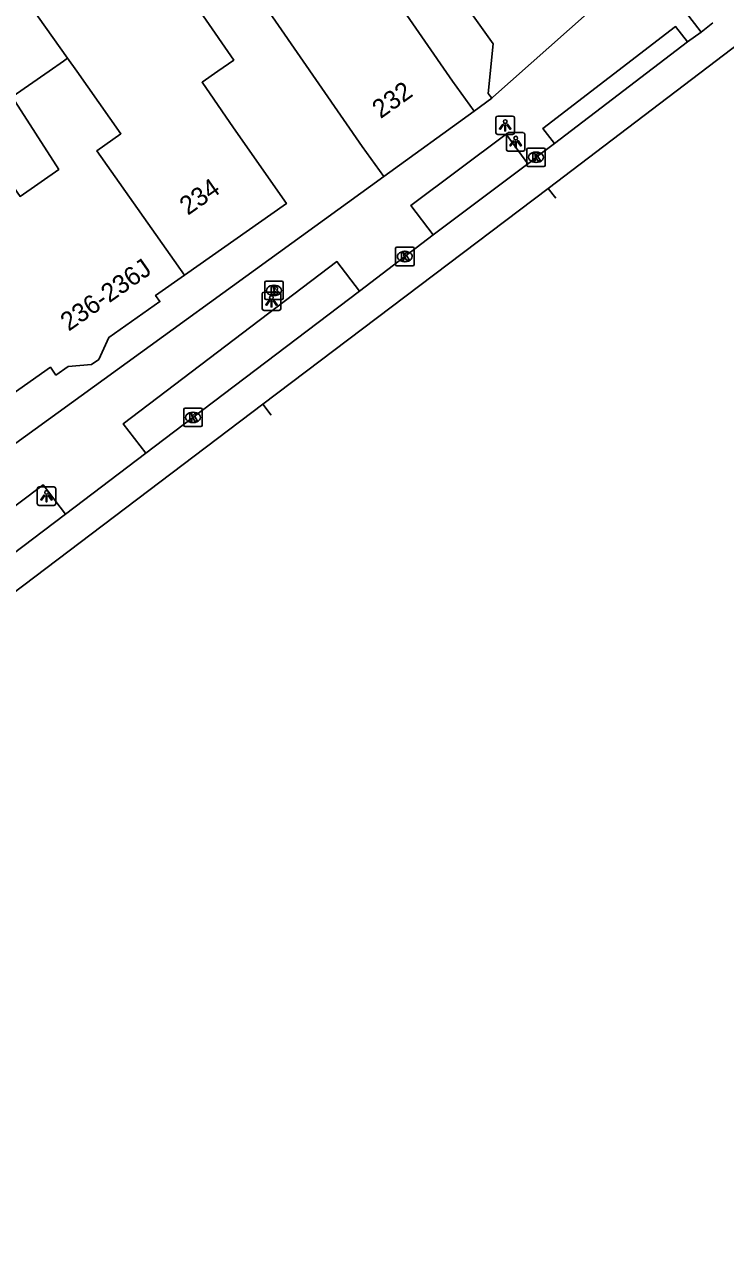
# Model space of a CAD drawing. Extents: x 159265 to 160143, y 383413 to 384319.
# Drawn here: x 159477.4 to 159515.3, y 383435.6 to 383502.5 of the extents above; entities that cross this region are included whole.
import ezdxf

# ---------------------------------------------------------------- set-up
doc = ezdxf.new("R2010")
doc.units = 0
for name, color, linetype in [('IMGEO_Brandkraan', 7, 'Continuous'), ('IMGEO_Kolk', 7, 'Continuous'), ('IMGEO_Lichtpunt', 7, 'Continuous'), ('IMGEO_Muur', 7, 'Continuous'), ('IMGEO_Pand', 7, 'Continuous'), ('IMGEO_Pand_nummerreeks', 7, 'Continuous'), ('IMGEO_Rijbaan_lokaal_gesloten', 7, 'Continuous'), ('IMGEO_Rijbaan_lokaal_open', 7, 'Continuous'), ('IMGEO_Rijbaan_regionaal_open', 7, 'Continuous'), ('IMGEO_Voetpad_gesloten', 7, 'Continuous'), ('IMGEO_Voetpad_open', 7, 'Continuous')]:
    doc.layers.add(name, color=color, linetype=linetype)

msp = doc.modelspace()

# ---------------------------------------------------------------- linework, layer by layer
at = {"layer": 'IMGEO_Brandkraan'}
for p, q in [((159490.375, 383487.723), (159490.375, 383488.575)), ((159490.45, 383488.649), (159491.302, 383488.649)), ((159490.863, 383488.429), (159490.888, 383488.429)), ((159491.376, 383488.575), (159491.376, 383487.723)), ((159491.302, 383487.649), (159490.45, 383487.649)), ((159490.886, 383487.869), (159490.861, 383487.869))]:
    msp.add_line(p, q, dxfattribs=at)
for points in [[(159490.375, 383487.723), (159490.375, 383488.575)], [(159490.45, 383488.649), (159491.302, 383488.649)], [(159490.723, 383488.349), (159490.723, 383487.949), (159490.936, 383487.949)], [(159490.954, 383488.349), (159490.723, 383488.349)], [(159490.902, 383488.268), (159490.848, 383488.268), (159490.848, 383488.192)], [(159490.848, 383488.192), (159490.901, 383488.192)], [(159491.376, 383488.575), (159491.376, 383487.723)], [(159491.302, 383487.649), (159490.45, 383487.649)], [(159490.91, 383488.116), (159490.848, 383488.116), (159490.848, 383488.035)], [(159490.848, 383488.035), (159490.91, 383488.035)]]:
    msp.add_lwpolyline(points, dxfattribs=at)
for centre, radius, start, end in [((159490.452, 383488.573), 0.0765, 91.55205, 178.44795), ((159490.452, 383488.573), 0.0765, 91.55205, 178.44795), ((159490.903, 383488.23), 0.0379, 267.82845, 90.93552), ((159490.958, 383488.204), 0.145, 59.4692, 91.53667), ((159490.983, 383488.251), 0.0922, 285.51372, 58.15012), ((159490.988, 383488.059), 0.105, 301.31148, 78.98903), ((159491.3, 383488.573), 0.0765, 1.55205, 88.44795), ((159491.3, 383488.573), 0.0765, 1.55205, 88.44795), ((159490.452, 383487.725), 0.0765, 181.55205, 268.44795), ((159490.452, 383487.725), 0.0765, 181.55205, 268.44795), ((159490.911, 383488.075), 0.0404, 269.87594, 90.50774), ((159490.942, 383488.2), 0.251, 268.66757, 293.53466), ((159491.3, 383487.725), 0.0765, 271.55205, 358.44795), ((159491.3, 383487.725), 0.0765, 271.55205, 358.44795)]:
    msp.add_arc(centre, radius, start, end, dxfattribs=at)
for centre, major_axis, ratio, start_param, end_param in [((159490.862, 383488.149), (-0.387, 0.002), 0.722429, 4.712389, 7.853982), ((159490.887, 383488.149), (-0.39, 0.002), 0.717154, 1.570796, 4.712389)]:
    msp.add_ellipse(centre, major_axis=major_axis, ratio=ratio, start_param=start_param, end_param=end_param, dxfattribs=at)
at = {"layer": 'IMGEO_Kolk'}
for p, q in [((159504.551, 383494.921), (159504.551, 383495.773)), ((159504.626, 383495.847), (159505.478, 383495.847)), ((159505.039, 383495.627), (159505.064, 383495.627)), ((159505.552, 383495.773), (159505.552, 383494.921)), ((159505.478, 383494.847), (159504.626, 383494.847)), ((159505.062, 383495.067), (159505.037, 383495.067)), ((159497.454, 383489.556), (159497.454, 383490.408)), ((159497.529, 383490.482), (159498.381, 383490.482)), ((159497.942, 383490.262), (159497.967, 383490.262)), ((159498.455, 383490.408), (159498.455, 383489.556)), ((159498.381, 383489.482), (159497.529, 383489.482)), ((159497.965, 383489.702), (159497.94, 383489.702)), ((159485.998, 383480.858), (159485.998, 383481.71)), ((159486.073, 383481.784), (159486.925, 383481.784)), ((159486.486, 383481.564), (159486.511, 383481.564)), ((159486.999, 383481.71), (159486.999, 383480.858)), ((159486.925, 383480.784), (159486.073, 383480.784)), ((159486.509, 383481.004), (159486.484, 383481.004))]:
    msp.add_line(p, q, dxfattribs=at)
for points in [[(159504.551, 383494.921), (159504.551, 383495.773)], [(159504.626, 383495.847), (159505.478, 383495.847)], [(159504.872, 383495.547), (159504.995, 383495.547), (159504.995, 383495.396), (159505.125, 383495.547), (159505.289, 383495.547), (159505.143, 383495.396), (159505.296, 383495.147), (159505.144, 383495.147), (159505.059, 383495.311), (159504.995, 383495.244), (159504.995, 383495.147), (159504.872, 383495.147), (159504.872, 383495.547)], [(159505.552, 383495.773), (159505.552, 383494.921)], [(159505.478, 383494.847), (159504.626, 383494.847)], [(159497.454, 383489.556), (159497.454, 383490.408)], [(159497.529, 383490.482), (159498.381, 383490.482)], [(159497.775, 383490.182), (159497.898, 383490.182), (159497.898, 383490.031), (159498.028, 383490.182), (159498.192, 383490.182), (159498.046, 383490.031), (159498.199, 383489.782), (159498.047, 383489.782), (159497.962, 383489.946), (159497.898, 383489.879), (159497.898, 383489.782), (159497.775, 383489.782), (159497.775, 383490.182)], [(159498.455, 383490.408), (159498.455, 383489.556)], [(159498.381, 383489.482), (159497.529, 383489.482)], [(159485.998, 383480.858), (159485.998, 383481.71)], [(159486.073, 383481.784), (159486.925, 383481.784)], [(159486.319, 383481.484), (159486.442, 383481.484), (159486.442, 383481.333), (159486.572, 383481.484), (159486.736, 383481.484), (159486.59, 383481.333), (159486.743, 383481.084), (159486.591, 383481.084), (159486.506, 383481.248), (159486.442, 383481.181), (159486.442, 383481.084), (159486.319, 383481.084), (159486.319, 383481.484)], [(159486.999, 383481.71), (159486.999, 383480.858)], [(159486.925, 383480.784), (159486.073, 383480.784)]]:
    msp.add_lwpolyline(points, dxfattribs=at)
for centre, start, end in [((159504.628, 383495.771), 91.55205, 178.44795), ((159504.628, 383495.771), 91.55205, 178.44795), ((159505.476, 383495.771), 1.55205, 88.44795), ((159505.476, 383495.771), 1.55205, 88.44795), ((159504.628, 383494.923), 181.55205, 268.44795), ((159504.628, 383494.923), 181.55205, 268.44795), ((159505.476, 383494.923), 271.55205, 358.44795), ((159505.476, 383494.923), 271.55205, 358.44795), ((159497.531, 383490.406), 91.55205, 178.44795), ((159497.531, 383490.406), 91.55205, 178.44795), ((159498.379, 383490.406), 1.55205, 88.44795), ((159498.379, 383490.406), 1.55205, 88.44795), ((159497.531, 383489.558), 181.55205, 268.44795), ((159497.531, 383489.558), 181.55205, 268.44795), ((159498.379, 383489.558), 271.55205, 358.44795), ((159498.379, 383489.558), 271.55205, 358.44795), ((159486.075, 383481.708), 91.55205, 178.44795), ((159486.075, 383481.708), 91.55205, 178.44795), ((159486.923, 383481.708), 1.55205, 88.44795), ((159486.923, 383481.708), 1.55205, 88.44795), ((159486.075, 383480.86), 181.55205, 268.44795), ((159486.075, 383480.86), 181.55205, 268.44795), ((159486.923, 383480.86), 271.55205, 358.44795), ((159486.923, 383480.86), 271.55205, 358.44795)]:
    msp.add_arc(centre, 0.0765, start, end, dxfattribs=at)
for centre, major_axis, ratio, start_param, end_param in [((159505.038, 383495.347), (-0.387, 0.002), 0.722429, 4.712389, 7.853982), ((159505.063, 383495.347), (-0.39, 0.002), 0.717154, 1.570796, 4.712389), ((159497.941, 383489.982), (-0.387, 0.002), 0.722429, 4.712389, 7.853982), ((159497.966, 383489.982), (-0.39, 0.002), 0.717154, 1.570796, 4.712389), ((159486.485, 383481.284), (-0.387, 0.002), 0.722429, 4.712389, 7.853982), ((159486.51, 383481.284), (-0.39, 0.002), 0.717154, 1.570796, 4.712389)]:
    msp.add_ellipse(centre, major_axis=major_axis, ratio=ratio, start_param=start_param, end_param=end_param, dxfattribs=at)
at = {"layer": 'IMGEO_Lichtpunt'}
for p, q in [((159503.785, 383497.577), (159502.977, 383497.577)), ((159503.785, 383497.577), (159502.977, 383497.577)), ((159502.883, 383497.482), (159502.883, 383496.675)), ((159502.883, 383497.482), (159502.883, 383496.675)), ((159503.879, 383496.675), (159503.879, 383497.482)), ((159503.879, 383496.675), (159503.879, 383497.482)), ((159502.977, 383496.581), (159503.785, 383496.581)), ((159502.977, 383496.581), (159503.785, 383496.581)), ((159503.453, 383496.583), (159503.453, 383495.776)), ((159503.453, 383496.583), (159503.453, 383495.776)), ((159504.355, 383496.678), (159503.547, 383496.678)), ((159504.355, 383496.678), (159503.547, 383496.678)), ((159504.449, 383495.776), (159504.449, 383496.583)), ((159504.449, 383495.776), (159504.449, 383496.583)), ((159503.547, 383495.682), (159504.355, 383495.682)), ((159503.547, 383495.682), (159504.355, 383495.682)), ((159490.245, 383487.965), (159490.245, 383487.158)), ((159490.245, 383487.965), (159490.245, 383487.158)), ((159491.147, 383488.06), (159490.339, 383488.06)), ((159491.147, 383488.06), (159490.339, 383488.06)), ((159491.241, 383487.158), (159491.241, 383487.965)), ((159491.241, 383487.158), (159491.241, 383487.965)), ((159490.339, 383487.064), (159491.147, 383487.064)), ((159490.339, 383487.064), (159491.147, 383487.064)), ((159478.08, 383477.429), (159478.08, 383476.622)), ((159478.08, 383477.429), (159478.08, 383476.622)), ((159478.982, 383477.524), (159478.174, 383477.524)), ((159478.982, 383477.524), (159478.174, 383477.524)), ((159479.076, 383476.622), (159479.076, 383477.429)), ((159479.076, 383476.622), (159479.076, 383477.429)), ((159478.174, 383476.528), (159478.982, 383476.528)), ((159478.174, 383476.528), (159478.982, 383476.528))]:
    msp.add_line(p, q, dxfattribs=at)
for points in [[(159503.257, 383497.146), (159503.296, 383497.118), (159503.108, 383496.856), (159503.07, 383496.883), (159503.257, 383497.146)], [(159503.359, 383497.098), (159503.406, 383497.098), (159503.406, 383496.776), (159503.359, 383496.776), (159503.359, 383497.098)], [(159503.469, 383497.118), (159503.507, 383497.145), (159503.694, 383496.883), (159503.655, 383496.855), (159503.469, 383497.118)], [(159503.827, 383496.247), (159503.866, 383496.219), (159503.678, 383495.957), (159503.64, 383495.984), (159503.827, 383496.247)], [(159503.929, 383496.199), (159503.976, 383496.199), (159503.976, 383495.877), (159503.929, 383495.877), (159503.929, 383496.199)], [(159504.039, 383496.219), (159504.077, 383496.246), (159504.264, 383495.984), (159504.225, 383495.956), (159504.039, 383496.219)], [(159490.619, 383487.629), (159490.658, 383487.601), (159490.47, 383487.339), (159490.432, 383487.366), (159490.619, 383487.629)], [(159490.721, 383487.581), (159490.768, 383487.581), (159490.768, 383487.259), (159490.721, 383487.259), (159490.721, 383487.581)], [(159490.831, 383487.601), (159490.869, 383487.628), (159491.056, 383487.366), (159491.017, 383487.338), (159490.831, 383487.601)], [(159478.454, 383477.093), (159478.493, 383477.065), (159478.305, 383476.803), (159478.267, 383476.83), (159478.454, 383477.093)], [(159478.556, 383477.045), (159478.603, 383477.045), (159478.603, 383476.723), (159478.556, 383476.723), (159478.556, 383477.045)], [(159478.666, 383477.065), (159478.704, 383477.092), (159478.891, 383476.83), (159478.852, 383476.802), (159478.666, 383477.065)]]:
    msp.add_lwpolyline(points, dxfattribs=at)
for centre in [(159503.382, 383497.28), (159503.952, 383496.381), (159490.744, 383487.763), (159478.579, 383477.227)]:
    msp.add_circle(centre, 0.0994, dxfattribs=at)
for centre, start, end in [((159502.977, 383497.482), 90, 180), ((159502.977, 383497.482), 90, 180), ((159503.785, 383497.482), 0, 90), ((159503.785, 383497.482), 0, 90), ((159502.977, 383496.675), 180, 270), ((159502.977, 383496.675), 180, 270), ((159503.547, 383496.583), 90, 180), ((159503.547, 383496.583), 90, 180), ((159503.785, 383496.675), 270, 0), ((159503.785, 383496.675), 270, 360), ((159504.355, 383496.583), 0, 90), ((159504.355, 383496.583), 0, 90), ((159503.547, 383495.776), 180, 270), ((159503.547, 383495.776), 180, 270), ((159504.355, 383495.776), 270, 0), ((159504.355, 383495.776), 270, 360), ((159490.339, 383487.965), 90, 180), ((159490.339, 383487.965), 90, 180), ((159491.147, 383487.965), 0, 90), ((159491.147, 383487.965), 0, 90), ((159490.339, 383487.158), 180, 270), ((159490.339, 383487.158), 180, 270), ((159491.147, 383487.158), 270, 0), ((159491.147, 383487.158), 270, 360), ((159478.174, 383477.429), 90, 180), ((159478.174, 383477.429), 90, 180), ((159478.982, 383477.429), 0, 90), ((159478.982, 383477.429), 0, 90), ((159478.174, 383476.622), 180, 270), ((159478.174, 383476.622), 180, 270), ((159478.982, 383476.622), 270, 0), ((159478.982, 383476.622), 270, 360)]:
    msp.add_arc(centre, 0.0946, start, end, dxfattribs=at)
at = {"layer": 'IMGEO_Muur'}
msp.add_lwpolyline([(159487.531, 383522.214), (159489.016, 383520.701), (159502.724, 383501.477), (159502.464, 383498.803), (159502.651, 383498.548)], dxfattribs=at)
at = {"layer": 'IMGEO_Pand'}
for points in [[(159485.015, 383511.899), (159486.553, 383508.987), (159485.258, 383508.103), (159485.042, 383508.514), (159484.991, 383508.611), (159484.965, 383508.66), (159483.729, 383507.801), (159488.703, 383500.6), (159487.845, 383500), (159486.992, 383499.404), (159488.698, 383496.947), (159491.549, 383492.839), (159486.045, 383488.975)], [(159479.715, 383500.7), (159478.133, 383502.943), (159477.712, 383503.623), (159475.334, 383507.971), (159473.83, 383510.649)], [(159501.698, 383497.84), (159500.525, 383499.46), (159495.234, 383507.143), (159492.854, 383505.487), (159490.17, 383509.345), (159487.609, 383507.564), (159495.641, 383495.922), (159496.814, 383494.302)], [(159479.715, 383500.7), (159479.502, 383500.551), (159478.714, 383500), (159476.722, 383498.608), (159479.236, 383494.693), (159477.15, 383493.229), (159475.729, 383495.254), (159472.856, 383493.238), (159474.313, 383491.16), (159473.807, 383490.805), (159474.025, 383490.493), (159471.836, 383488.957), (159473.59, 383486.458), (159476.462, 383482.365), (159478.788, 383483.997), (159479.087, 383483.571), (159479.745, 383484.033), (159481.015, 383484.146), (159481.399, 383484.415), (159481.953, 383485.607), (159484.71, 383487.541), (159484.476, 383487.874), (159486.045, 383488.975)], [(159486.045, 383488.975), (159481.3, 383495.701), (159482.597, 383496.615), (159480.209, 383500), (159479.715, 383500.7)], [(159496.814, 383494.302), (159501.698, 383497.84)]]:
    msp.add_lwpolyline(points, dxfattribs=at)
at = {"layer": 'IMGEO_Rijbaan_lokaal_gesloten'}
for points in [[(159556.314, 383532.084), (159542.031, 383522.493), (159538.496, 383519.827), (159536.444, 383518.15), (159523.45, 383507.257), (159523.234, 383507.076), (159520.375, 383504.829), (159505.707, 383493.657)], [(159514.617, 383502.612), (159513.979, 383502.12)], [(159506.052, 383496.095), (159513.233, 383501.584)], [(159513.979, 383502.12), (159513.233, 383501.584)], [(159506.052, 383496.095), (159505.052, 383495.347), (159504.637, 383495.013), (159504.601, 383494.986)], [(159499.489, 383491.159), (159504.601, 383494.986)], [(159505.707, 383493.657), (159490.279, 383481.992)], [(159499.489, 383491.159), (159495.502, 383488.107)], [(159483.952, 383479.349), (159486.499, 383481.284), (159495.502, 383488.107)], [(159483.952, 383479.349), (159479.598, 383476.059)], [(159465.574, 383465.42), (159467.385, 383466.798), (159479.598, 383476.059)]]:
    msp.add_lwpolyline(points, dxfattribs=at)
at = {"layer": 'IMGEO_Rijbaan_lokaal_open'}
for points in [[(159502.651, 383498.548), (159502.464, 383498.803), (159502.724, 383501.477), (159489.016, 383520.701), (159487.531, 383522.214), (159487.044, 383521.866)], [(159507.817, 383503.114), (159502.713, 383498.59), (159502.651, 383498.548)], [(159505.707, 383493.657), (159506.117, 383493.138)]]:
    msp.add_lwpolyline(points, dxfattribs=at)
at = {"layer": 'IMGEO_Rijbaan_regionaal_open'}
for points in [[(159490.279, 383481.992), (159462.471, 383460.966), (159441.755, 383447.67), (159418.461, 383435.551)], [(159490.279, 383481.992), (159490.734, 383481.412)]]:
    msp.add_lwpolyline(points, dxfattribs=at)
at = {"layer": 'IMGEO_Voetpad_gesloten'}
msp.add_lwpolyline([(159513.233, 383501.584), (159512.601, 383502.411), (159505.424, 383496.904), (159506.052, 383496.095)], dxfattribs=at)
at = {"layer": 'IMGEO_Voetpad_open'}
for points in [[(159512.114, 383504.554), (159513.979, 383502.12)], [(159502.651, 383498.548), (159501.698, 383497.84)], [(159504.601, 383494.986), (159503.43, 383496.599), (159498.283, 383492.742), (159499.489, 383491.159)], [(159496.814, 383494.302), (159476.722, 383479.744)], [(159495.502, 383488.107), (159494.286, 383489.708), (159482.717, 383480.932), (159483.952, 383479.349)], [(159479.598, 383476.059), (159478.388, 383477.639), (159464.344, 383467.051), (159465.574, 383465.42)]]:
    msp.add_lwpolyline(points, dxfattribs=at)

# ---------------------------------------------------------------- texts
at = {"layer": 'IMGEO_Pand_nummerreeks'}
for s, rotation, p in [('232', 35.45463, (159496.645, 383497.406)), ('234', 35.07075, (159486.222, 383492.179)), ('236-236J', 35.04783, (159479.779, 383485.914))]:
    msp.add_text(s, height=1, rotation=rotation, dxfattribs=at).set_placement(p)

doc.saveas('drawing.dxf')
